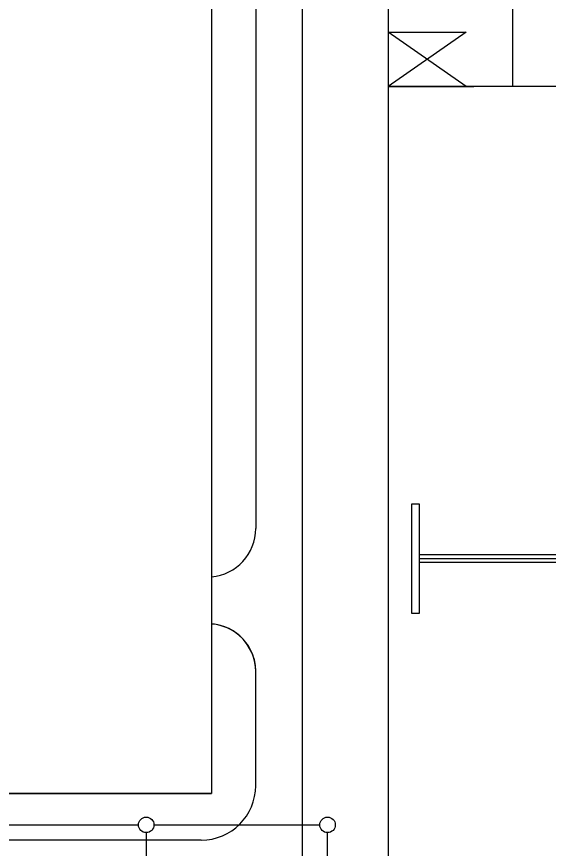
# Model space of a CAD drawing. Extents: x -264205 to -263659, y -1242401 to -1242060.
# Drawn here: x -263972 to -263937.8, y -1242183 to -1242129.5 of the extents above; entities that cross this region are included whole.
import ezdxf

# ---------------------------------------------------------------- set-up
doc = ezdxf.new("R2010")
doc.units = 0
for name, color, linetype in [('OBRUBNIKY_KOMUNIKACIE_PROJEKT', 7, 'Continuous'), ('SITUACIA_DSP_2D', 7, 'Continuous'), ('TDZ_VODOROVNE_PROJEKT', 7, 'Continuous')]:
    doc.layers.add(name, color=color, linetype=linetype)

msp = doc.modelspace()

# ---------------------------------------------------------------- linework, layer by layer
at = {"layer": 'OBRUBNIKY_KOMUNIKACIE_PROJEKT'}
for p, q in [((-263959.468, -1242059.534), (-263959.468, -1242179.482)), ((-263948.093, -1242087.901), (-263948.093, -1242241.458)), ((-263953.617, -1242244.458), (-263953.617, -1242093.307)), ((-263959.468, -1242106.154), (-263959.468, -1242179.482)), ((-263956.618, -1242127.419), (-263956.618, -1242162.449)), ((-263956.618, -1242178.982), (-263956.618, -1242171.645)), ((-263959.468, -1242179.482), (-264131.568, -1242179.482)), ((-264131.568, -1242179.482), (-263959.468, -1242179.482)), ((-263959.468, -1242179.482), (-264077.23, -1242179.482)), ((-263960.118, -1242182.482), (-264034.158, -1242182.482))]:
    msp.add_line(p, q, dxfattribs=at)
for centre, radius, start, end in [((-263959.738, -1242162.441), 3.12, 274.9637, 359.8482), ((-263959.668, -1242171.626), 3.05, 359.6441, 86.2155), ((-263960.118, -1242178.982), 3.5, 270, 0)]:
    msp.add_arc(centre, radius, start, end, dxfattribs=at)
at = {"layer": 'SITUACIA_DSP_2D'}
for p, q in [((-263959.468, -1242059.534), (-263959.468, -1242179.482)), ((-263948.093, -1242087.901), (-263948.093, -1242241.458)), ((-263953.617, -1242244.458), (-263953.617, -1242093.307)), ((-263956.618, -1242127.418), (-263956.618, -1242162.449)), ((-263946.093, -1242160.882), (-263946.593, -1242160.882)), ((-263946.593, -1242160.882), (-263946.593, -1242167.882)), ((-263946.093, -1242167.882), (-263946.093, -1242160.882)), ((-263918.489, -1242164.132), (-263946.093, -1242164.132)), ((-263918.593, -1242164.382), (-263946.093, -1242164.382)), ((-263918.696, -1242164.632), (-263946.093, -1242164.632)), ((-263959.468, -1242165.549), (-263959.468, -1242165.549)), ((-263946.593, -1242167.882), (-263946.093, -1242167.882)), ((-263959.273, -1242168.601), (-263959.468, -1242168.582)), ((-263959.467, -1242168.582), (-263959.467, -1242168.582)), ((-263959.056, -1242168.638), (-263959.273, -1242168.601)), ((-263958.842, -1242168.69), (-263959.056, -1242168.638)), ((-263958.45, -1242168.829), (-263958.842, -1242168.69)), ((-263958.077, -1242169.024), (-263958.45, -1242168.829)), ((-263957.705, -1242169.291), (-263958.077, -1242169.024)), ((-263957.435, -1242169.549), (-263957.705, -1242169.291)), ((-263957.158, -1242169.893), (-263957.435, -1242169.549)), ((-263956.87, -1242170.411), (-263957.158, -1242169.893)), ((-263956.707, -1242170.894), (-263956.87, -1242170.411)), ((-263956.64, -1242171.257), (-263956.707, -1242170.894)), ((-263956.618, -1242171.626), (-263956.64, -1242171.257)), ((-263956.618, -1242178.982), (-263956.618, -1242171.626)), ((-263956.618, -1242178.982), (-263956.618, -1242171.645)), ((-264131.568, -1242179.482), (-263959.468, -1242179.482)), ((-263959.468, -1242179.482), (-264131.568, -1242179.482)), ((-263959.468, -1242179.482), (-264077.23, -1242179.482)), ((-263956.618, -1242178.982), (-263956.618, -1242178.982)), ((-264013.161, -1242181.5), (-263964.161, -1242181.5)), ((-263963.161, -1242181.5), (-263952.5, -1242181.5)), ((-263963.661, -1242182), (-263963.661, -1242183.528)), ((-263952, -1242222.527), (-263952, -1242182)), ((-263960.118, -1242182.482), (-264034.158, -1242182.482))]:
    msp.add_line(p, q, dxfattribs=at)
for centre in [(-263963.661, -1242181.5), (-263952, -1242181.5)]:
    msp.add_circle(centre, 0.5, dxfattribs=at)
for centre, radius, start, end in [((-263959.738, -1242162.441), 3.12, 274.9637, 359.8482), ((-263959.668, -1242171.626), 3.05, 359.6441, 86.2155), ((-263960.118, -1242178.982), 3.5, 270, 0)]:
    msp.add_arc(centre, radius, start, end, dxfattribs=at)
at = {"layer": 'TDZ_VODOROVNE_PROJEKT'}
for p, q in [((-263940.091, -1242134.007), (-263940.093, -1242087.307)), ((-263948.093, -1242130.507), (-263943.093, -1242130.507)), ((-263943.093, -1242130.507), (-263948.093, -1242134.007)), ((-263943.093, -1242134.007), (-263948.093, -1242130.507)), ((-263948.093, -1242134.007), (-263942.593, -1242134.007)), ((-263927.093, -1242134.007), (-263948.093, -1242134.007)), ((-263948.093, -1242134.007), (-263948.093, -1242184.007))]:
    msp.add_line(p, q, dxfattribs=at)

doc.saveas('drawing.dxf')
